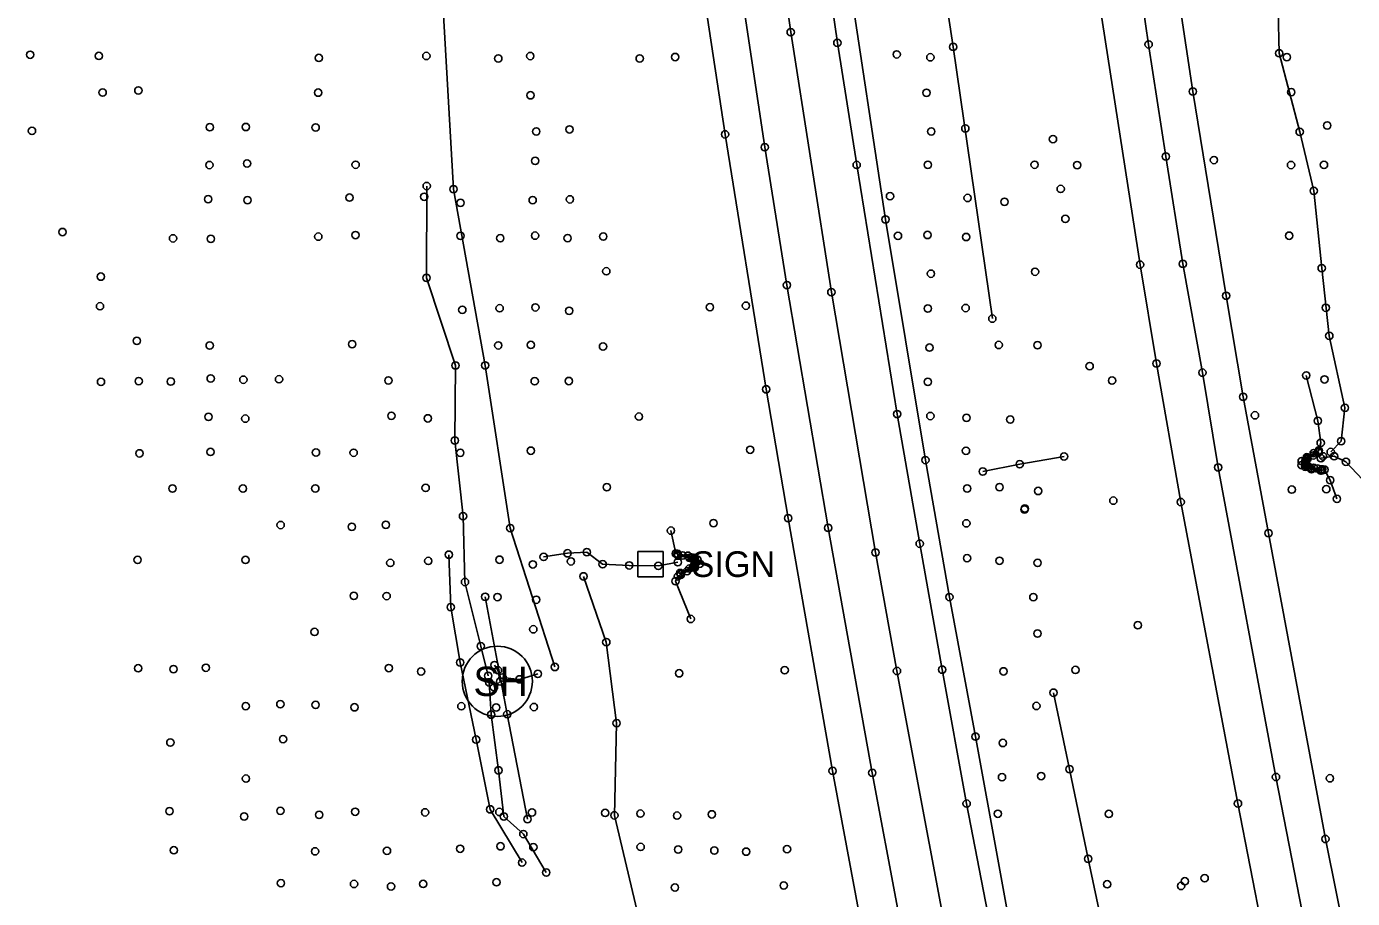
# Model space of a CAD drawing. Extents: x 20503438 to 20508873, y 7964251 to 7984667.
# Drawn here: x 20505289.4 to 20505651.7, y 7977511.9 to 7977750 of the extents above; entities that cross this region are included whole.
import ezdxf

# ---------------------------------------------------------------- set-up
doc = ezdxf.new("R2010")
doc.units = 0
for name, color, linetype in [('SurBreakLine', 7, 'Continuous'), ('SurConcreteSlab', 7, 'Continuous'), ('SurDikeDam', 7, 'Continuous'), ('SurDrainageArrowDown', 7, 'Continuous'), ('SurDrainageArrowUp', 7, 'Continuous'), ('SurEdgeRoadPaved', 7, 'Continuous'), ('SurEdgeShoulderPaved', 7, 'Continuous'), ('SurFenceWire', 7, 'Continuous'), ('SurNaturalCells', 7, 'Continuous'), ('SurPointsNonDTM', 7, 'Continuous'), ('SurRoadPoints', 7, 'Continuous'), ('SurSurveyPoints', 7, 'Continuous')]:
    doc.layers.add(name, color=color, linetype=linetype)

msp = doc.modelspace()

# ---------------------------------------------------------------- linework, layer by layer
at = {"layer": 'SurBreakLine'}
for points in [[(20505702.74, 7977172.96), (20505693.54, 7977209.72), (20505685.2, 7977243.09), (20505678.98, 7977268.67), (20505668.45, 7977311.76), (20505659.77, 7977349.39), (20505643.32, 7977423.52), (20505636.94, 7977453.6), (20505630.47, 7977485.89), (20505620.43, 7977537.78), (20505604.78, 7977620.13), (20505598.18, 7977657.94), (20505593.67, 7977684.94), (20505582.73, 7977755.2), (20505579.38, 7977777.93), (20505577.33, 7977791.98), (20505571.32, 7977833.65), (20505567.32, 7977861.89), (20505560.98, 7977909.63), (20505556.82, 7977943.96), (20505552.87, 7977978.47), (20505546.05, 7978045.7)], [(20505621, 7977152.86), (20505604.98, 7977215.01), (20505590.31, 7977274.51), (20505563.53, 7977392.87), (20505556.63, 7977425.21), (20505550.12, 7977454.94), (20505544.87, 7977479.94), (20505527.25, 7977573.99), (20505521.39, 7977606.33), (20505509.32, 7977677.42), (20505498.21, 7977748.43), (20505483.28, 7977852.68), (20505478.77, 7977888.4), (20505466.7, 7977991.92), (20505463.05, 7978027.55)], [(20505647.47, 7977620.99), (20505645.62, 7977626.09), (20505644.06, 7977628.96), (20505643.01, 7977628.73), (20505640.51, 7977629.08), (20505638.82, 7977629.74), (20505637.81, 7977630.2), (20505637.84, 7977631.3), (20505639.26, 7977632.34), (20505641.12, 7977633.5), (20505642.49, 7977634.2), (20505643.03, 7977636.27), (20505642.26, 7977642.28), (20505639.09, 7977654.7)], [(20505465.49, 7977612.31), (20505466.84, 7977606.05), (20505467.31, 7977605.99), (20505470.16, 7977605.47), (20505472.04, 7977604.9), (20505472.78, 7977604.33), (20505473.39, 7977603.28), (20505472.04, 7977602.24), (20505468.21, 7977600.3), (20505467.4, 7977599.82), (20505466.76, 7977598.5), (20505470.9, 7977588.19)], [(20505404.8, 7977605.75), (20505405.32, 7977591.43), (20505407.9, 7977576.32), (20505412.25, 7977555.25), (20505416.09, 7977536.21), (20505424.81, 7977521.66)], [(20505417.14, 7977569.55), (20505418.82, 7977571.12), (20505418.23, 7977574.18), (20505417.3, 7977575.6)], [(20505429.11, 7977573.2), (20505424.11, 7977571.71), (20505419.51, 7977572.18)]]:
    msp.add_lwpolyline(points, dxfattribs=at)
at = {"layer": 'SurConcreteSlab'}
for points in [[(20505643.39, 7977629.05), (20505643.23, 7977628.73), (20505640.36, 7977629.38), (20505639.46, 7977629.72), (20505638.96, 7977630.23), (20505638.77, 7977630.71), (20505638.85, 7977631.5), (20505639.32, 7977632.11), (20505642.33, 7977633.87), (20505642.48, 7977633.61), (20505641.03, 7977632.86), (20505639.43, 7977631.95), (20505639.01, 7977631.33), (20505638.99, 7977631.06), (20505639.01, 7977630.36), (20505639.67, 7977629.84), (20505641.1, 7977629.49), (20505642.12, 7977629.27)], [(20505467.42, 7977605.48), (20505470.56, 7977604.91), (20505471.47, 7977604.61), (20505471.85, 7977604.25), (20505472.06, 7977603.44), (20505471.76, 7977602.7), (20505470.5, 7977601.95), (20505468.03, 7977600.74), (20505468.21, 7977600.4), (20505469.86, 7977601.22), (20505471.5, 7977602.34), (20505472.03, 7977602.74), (20505472.16, 7977603.41), (20505472.05, 7977604.07), (20505471.79, 7977604.59), (20505471.13, 7977604.99), (20505468.69, 7977605.54), (20505467.33, 7977605.79)]]:
    msp.add_lwpolyline(points, close=True, dxfattribs=at)
at = {"layer": 'SurDikeDam'}
msp.add_lwpolyline([(20505550.69, 7977628.45), (20505560.79, 7977630.46), (20505572.91, 7977632.56)], dxfattribs=at)
at = {"layer": 'SurDrainageArrowDown'}
for points in [[(20505397.06, 7977881.61), (20505401.42, 7977854.15), (20505399.21, 7977831.29), (20505394.68, 7977816.75), (20505398.07, 7977791.52), (20505403.18, 7977756.31), (20505406.08, 7977705.57), (20505414.75, 7977657.44), (20505421.59, 7977613), (20505433.78, 7977575.08)], [(20505748.21, 7977193.29), (20505742.63, 7977213.06), (20505736.52, 7977234.9), (20505725.99, 7977280.52), (20505713.88, 7977327.5), (20505706.79, 7977347.37), (20505703.26, 7977372.92), (20505698.22, 7977399.33), (20505687.89, 7977446.43), (20505678.89, 7977496.64), (20505669.89, 7977547.69), (20505664.57, 7977573.19), (20505657.6, 7977599.18), (20505657.57, 7977623.02), (20505649.94, 7977631.12), (20505646.7, 7977632.62), (20505643.09, 7977632.08)], [(20505467.36, 7977603.7), (20505462.05, 7977602.69), (20505454.1, 7977602.82), (20505446.83, 7977603.14), (20505442.51, 7977606.44), (20505437.25, 7977606.12), (20505430.71, 7977605.14)], [(20505431.43, 7977518.95), (20505425.16, 7977529.46), (20505419.84, 7977534.25), (20505418.36, 7977546.85), (20505416.39, 7977562.07), (20505415.84, 7977570.88)], [(20505643.24, 7977229.57), (20505637.82, 7977253.97), (20505632.4, 7977278.37), (20505626.97, 7977302.78), (20505621.55, 7977327.18), (20505616.12, 7977351.59), (20505610.7, 7977375.99), (20505605.27, 7977400.4), (20505600.04, 7977424.84), (20505594.91, 7977449.31), (20505589.78, 7977473.78), (20505584.65, 7977498.25), (20505579.51, 7977522.71), (20505574.38, 7977547.18), (20505570, 7977568.06)]]:
    msp.add_lwpolyline(points, dxfattribs=at)
at = {"layer": 'SurDrainageArrowUp'}
for points in [[(20505474.88, 7978262.46), (20505478.99, 7978261.36), (20505482.21, 7978256.52), (20505486.17, 7978242.38), (20505487.91, 7978215.78), (20505489.93, 7978188.71), (20505495.31, 7978138.74), (20505498.58, 7978086.73), (20505503.22, 7978036.77), (20505509.44, 7977986.63), (20505514.32, 7977937.98), (20505520.92, 7977890), (20505527.82, 7977841.73), (20505542.62, 7977744.41), (20505553.31, 7977670.21)], [(20505645.76, 7977633.8), (20505648.64, 7977636.75), (20505649.66, 7977645.85), (20505645.38, 7977665.53), (20505643.3, 7977683.97), (20505641.13, 7977705.1), (20505637.29, 7977721.21), (20505631.69, 7977742.67), (20505631.11, 7977766.07), (20505627.11, 7977793.04), (20505625.06, 7977817.31), (20505619.53, 7977842.17), (20505617.3, 7977864.92), (20505613.95, 7977892.53), (20505608.5, 7977918.86), (20505604.09, 7977945.74), (20505602.24, 7977974.48), (20505599.16, 7977998.23)], [(20505415.56, 7977572.66), (20505413.52, 7977580.76), (20505409.22, 7977598.28), (20505408.68, 7977616.25), (20505406.45, 7977636.92), (20505406.61, 7977657.41), (20505398.72, 7977681.34), (20505398.75, 7977706.42)], [(20505441.58, 7977599.83), (20505447.83, 7977581.87), (20505450.65, 7977559.76), (20505450.04, 7977534.57), (20505456.22, 7977508.44), (20505457.64, 7977486.03), (20505466.52, 7977459.64), (20505477.85, 7977428.39), (20505482.66, 7977408.47), (20505486.85, 7977381.17), (20505484.36, 7977356.21), (20505484.49, 7977331.46), (20505490.08, 7977296.7), (20505493.03, 7977278)]]:
    msp.add_lwpolyline(points, dxfattribs=at)
at = {"layer": 'SurEdgeRoadPaved'}
for points in [[(20505715.52, 7977170.61), (20505707.28, 7977202.25), (20505695, 7977252.29), (20505688.95, 7977277.6), (20505681.24, 7977308.63), (20505674.56, 7977337.27), (20505662.88, 7977388.71), (20505652.12, 7977438.53), (20505640.92, 7977493.31), (20505630.81, 7977545.04), (20505615.01, 7977629.59), (20505610.71, 7977655.46), (20505605.37, 7977685.15), (20505600.73, 7977714.49), (20505596.02, 7977745.1), (20505594.32, 7977756.34), (20505593.89, 7977759.15), (20505593.04, 7977764.76), (20505584.32, 7977824.64), (20505577.34, 7977875.08), (20505570.43, 7977929.81), (20505566.3, 7977965.9), (20505560.41, 7978020.83)], [(20505624.63, 7977187.2), (20505615.58, 7977223), (20505606.62, 7977259.66), (20505597.81, 7977296.68), (20505589.63, 7977332.14), (20505573.81, 7977402.79), (20505559.4, 7977470.78), (20505552.63, 7977504.94), (20505546.29, 7977537.77), (20505539.58, 7977574.35), (20505533.46, 7977608.75), (20505527.3, 7977644.15), (20505516.24, 7977712.18), (20505510.96, 7977745.54), (20505501.31, 7977811.8), (20505496.38, 7977847.32), (20505492.39, 7977879.09), (20505484.78, 7977942.17), (20505477.37, 7978006.84)], [(20505601.04, 7977184.16), (20505592.64, 7977217.57), (20505583.13, 7977256.03), (20505574.67, 7977291.27), (20505566.25, 7977327.77), (20505557.96, 7977364.71), (20505543.09, 7977432.36), (20505534.48, 7977473.22), (20505527.49, 7977508.89), (20505520.5, 7977546.16), (20505508.44, 7977613.06), (20505497.19, 7977679.37), (20505491.12, 7977717.01), (20505485.69, 7977753.34), (20505476.1, 7977820.74), (20505471.46, 7977854.08), (20505467.12, 7977888.06), (20505463.18, 7977920.65), (20505454.58, 7977996.31)]]:
    msp.add_lwpolyline(points, dxfattribs=at)
at = {"layer": 'SurEdgeShoulderPaved'}
for points in [[(20505601.72, 7977139.15), (20505583.71, 7977209.07), (20505575.33, 7977242.93), (20505565.57, 7977283.29), (20505550.94, 7977346.79), (20505536.84, 7977411.29), (20505530.41, 7977441.51), (20505522.43, 7977478.43), (20505509.67, 7977546.7), (20505497.51, 7977615.71), (20505491.52, 7977650.91), (20505480.28, 7977720.53), (20505474.86, 7977756.43), (20505470.13, 7977789.88), (20505464.4, 7977828.65), (20505459.75, 7977863.94), (20505455.67, 7977897.35), (20505450.99, 7977936.46), (20505443.13, 7978005.6)], [(20505641.05, 7977146.39), (20505623.31, 7977215.43), (20505614.62, 7977249.64), (20505606.42, 7977284.19), (20505597.79, 7977321.49), (20505583.89, 7977382.89), (20505576.25, 7977417.57), (20505568.92, 7977452.29), (20505561.28, 7977487.06), (20505548.69, 7977556.07), (20505541.57, 7977594.18), (20505535.02, 7977631.59), (20505524.12, 7977697.3), (20505514.01, 7977764.14), (20505504.07, 7977833.33), (20505499.51, 7977867.01), (20505491.05, 7977936.71), (20505486.93, 7977972.52), (20505483.11, 7978007.2)], [(20505723.21, 7977180.31), (20505717.62, 7977201.63), (20505713.5, 7977218.69), (20505707.95, 7977241.67), (20505684.42, 7977338.91), (20505679.97, 7977358.5), (20505678.06, 7977366.89), (20505670.55, 7977401.95), (20505659.55, 7977452.63), (20505644.31, 7977528.11), (20505628.78, 7977611.61), (20505621.83, 7977648.85), (20505617.19, 7977676.46), (20505608.11, 7977732.23), (20505604.47, 7977756.49), (20505597.82, 7977801.87), (20505586.54, 7977881.71), (20505582.49, 7977914.7), (20505579.6, 7977937.96), (20505576.26, 7977966.69), (20505572.62, 7978000.58)]]:
    msp.add_lwpolyline(points, dxfattribs=at)
at = {"layer": 'SurFenceWire'}
msp.add_lwpolyline([(20505414.75, 7977594.26), (20505420.77, 7977562.17), (20505426.29, 7977533.54)], dxfattribs=at)
at = {"layer": 'SurNaturalCells'}
msp.add_circle((20505418.04, 7977571.17), 9.59, dxfattribs=at)
at = {"layer": 'SurPointsNonDTM'}
for centre in [(20505562.17, 7977618.34), (20505414.75, 7977594.26), (20505420.77, 7977562.17), (20505426.29, 7977533.54)]:
    msp.add_circle(centre, 1, dxfattribs=at)
at = {"layer": 'SurRoadPoints'}
msp.add_lwpolyline([(20505459.91, 7977599.74), (20505459.91, 7977599.74), (20505463.34, 7977599.74), (20505463.34, 7977606.6), (20505456.48, 7977606.6), (20505456.48, 7977599.74), (20505459.91, 7977599.74)], dxfattribs=at)
at = {"layer": 'SurSurveyPoints'}
for centre in [(20505498.21, 7977748.43), (20505290.41, 7977742.28), (20505510.96, 7977745.54), (20505527.18, 7977742.37), (20505542.62, 7977744.41), (20505596.02, 7977745.1), (20505631.69, 7977742.67), (20505309.18, 7977741.94), (20505369.29, 7977741.4), (20505398.66, 7977741.93), (20505418.32, 7977741.25), (20505427.06, 7977741.92), (20505456.95, 7977741.25), (20505466.64, 7977741.65), (20505536.37, 7977741.57), (20505633.78, 7977741.62), (20505310.21, 7977731.94), (20505319.97, 7977732.52), (20505369.1, 7977731.92), (20505535.34, 7977731.89), (20505608.11, 7977732.23), (20505634.99, 7977732.07), (20505427.12, 7977731.19), (20505290.9, 7977721.47), (20505339.48, 7977722.47), (20505349.35, 7977722.54), (20505368.41, 7977722.41), (20505428.7, 7977721.32), (20505437.79, 7977721.89), (20505480.28, 7977720.53), (20505536.63, 7977721.32), (20505545.93, 7977722.15), (20505637.29, 7977721.21), (20505644.82, 7977722.95), (20505491.12, 7977717.01), (20505569.88, 7977719.22), (20505428.4, 7977713.29), (20505600.73, 7977714.49), (20505613.86, 7977713.51), (20505339.38, 7977712.16), (20505349.67, 7977712.58), (20505379.34, 7977712.24), (20505516.24, 7977712.18), (20505535.7, 7977712.22), (20505564.86, 7977712.24), (20505576.47, 7977712.14), (20505634.92, 7977712.16), (20505643.93, 7977712.19), (20505398.75, 7977706.42), (20505339.03, 7977702.82), (20505349.81, 7977702.56), (20505377.67, 7977703.26), (20505398.07, 7977703.5), (20505406.08, 7977705.57), (20505427.71, 7977702.57), (20505437.9, 7977702.78), (20505525.35, 7977703.63), (20505546.55, 7977703.16), (20505571.99, 7977705.62), (20505641.13, 7977705.1), (20505408.01, 7977701.83), (20505556.64, 7977702.12), (20505524.12, 7977697.3), (20505573.26, 7977697.46), (20505299.23, 7977693.86), (20505329.44, 7977692.13), (20505339.78, 7977691.99), (20505369.14, 7977692.6), (20505379.32, 7977693.03), (20505408.01, 7977692.81), (20505418.86, 7977692.18), (20505428.36, 7977692.87), (20505437.26, 7977692.19), (20505447, 7977692.62), (20505527.53, 7977692.81), (20505535.6, 7977693.05), (20505546.15, 7977692.5), (20505634.43, 7977692.86), (20505593.67, 7977684.94), (20505605.37, 7977685.15), (20505309.7, 7977681.67), (20505398.72, 7977681.34), (20505447.83, 7977683.14), (20505536.53, 7977682.48), (20505564.98, 7977683.02), (20505643.3, 7977683.97), (20505497.19, 7977679.37), (20505509.32, 7977677.42), (20505309.49, 7977673.58), (20505485.98, 7977673.74), (20505617.19, 7977676.46), (20505408.49, 7977672.62), (20505418.69, 7977673.04), (20505428.45, 7977673.28), (20505437.68, 7977672.36), (20505476.15, 7977673.33), (20505535.68, 7977672.97), (20505546.02, 7977673.11), (20505553.31, 7977670.21), (20505644.41, 7977673.19), (20505319.57, 7977664.13), (20505339.46, 7977662.87), (20505378.37, 7977663.22), (20505418.31, 7977662.9), (20505427.2, 7977663.02), (20505446.93, 7977662.58), (20505555.05, 7977663.01), (20505565.67, 7977662.95), (20505645.38, 7977665.53), (20505536.14, 7977662.3), (20505406.61, 7977657.41), (20505414.75, 7977657.44), (20505579.9, 7977657.23), (20505598.18, 7977657.94), (20505610.71, 7977655.46), (20505309.76, 7977652.93), (20505320.07, 7977653.14), (20505328.82, 7977653.02), (20505339.73, 7977653.87), (20505348.66, 7977653.54), (20505358.4, 7977653.65), (20505388.29, 7977653.32), (20505428.26, 7977653.11), (20505437.6, 7977653.17), (20505535.69, 7977652.94), (20505586.02, 7977653.29), (20505639.09, 7977654.7), (20505644.06, 7977653.62), (20505491.52, 7977650.91), (20505621.83, 7977648.85), (20505649.66, 7977645.85), (20505339.15, 7977643.39), (20505349.19, 7977642.9), (20505389.11, 7977643.68), (20505399.07, 7977642.98), (20505456.75, 7977643.45), (20505527.3, 7977644.15), (20505536.37, 7977643.61), (20505546.23, 7977643.12), (20505558.21, 7977642.66), (20505625.07, 7977643.81), (20505642.26, 7977642.28), (20505339.7, 7977633.81), (20505368.5, 7977633.65), (20505378.79, 7977633.59), (20505406.45, 7977636.92), (20505407.93, 7977633.58), (20505427.19, 7977634.15), (20505487.13, 7977634.41), (20505546.11, 7977634.13), (20505642.33, 7977633.87), (20505642.48, 7977633.61), (20505642.49, 7977634.2), (20505643.03, 7977636.27), (20505645.76, 7977633.8), (20505648.64, 7977636.75), (20505320.26, 7977633.42), (20505535.02, 7977631.59), (20505560.79, 7977630.46), (20505572.91, 7977632.56), (20505637.81, 7977630.2), (20505637.84, 7977631.3), (20505638.77, 7977630.71), (20505638.85, 7977631.5), (20505638.96, 7977630.23), (20505638.99, 7977631.06), (20505639.01, 7977631.33), (20505639.01, 7977630.36), (20505639.26, 7977632.34), (20505639.32, 7977632.11), (20505639.43, 7977631.95), (20505641.03, 7977632.86), (20505641.12, 7977633.5), (20505643.09, 7977632.08), (20505643.66, 7977632.6), (20505646.7, 7977632.62), (20505649.94, 7977631.12), (20505550.69, 7977628.45), (20505615.01, 7977629.59), (20505638.82, 7977629.74), (20505639.46, 7977629.72), (20505639.67, 7977629.84), (20505640.36, 7977629.38), (20505640.51, 7977629.08), (20505641.1, 7977629.49), (20505642.12, 7977629.27), (20505643.01, 7977628.73), (20505643.23, 7977628.73), (20505643.39, 7977629.05), (20505644.06, 7977628.96), (20505329.3, 7977623.82), (20505348.54, 7977623.8), (20505368.32, 7977623.83), (20505398.47, 7977623.98), (20505447.96, 7977624.18), (20505546.43, 7977623.84), (20505555.29, 7977624.19), (20505565.82, 7977623.15), (20505635.12, 7977623.52), (20505644.56, 7977623.65), (20505645.62, 7977626.09), (20505586.37, 7977620.51), (20505604.78, 7977620.13), (20505647.47, 7977620.99), (20505408.68, 7977616.25), (20505497.51, 7977615.71), (20505562.09, 7977618.09), (20505358.85, 7977613.85), (20505378.29, 7977613.36), (20505387.58, 7977613.91), (20505421.59, 7977613), (20505465.49, 7977612.31), (20505477.1, 7977614.36), (20505508.44, 7977613.06), (20505546.21, 7977614.31), (20505533.46, 7977608.75), (20505628.78, 7977611.61), (20505404.8, 7977605.75), (20505430.71, 7977605.14), (20505437.25, 7977606.12), (20505442.51, 7977606.44), (20505466.84, 7977606.05), (20505467.31, 7977605.99), (20505467.33, 7977605.79), (20505467.42, 7977605.48), (20505468.69, 7977605.54), (20505470.16, 7977605.47), (20505470.56, 7977604.91), (20505471.13, 7977604.99), (20505471.47, 7977604.61), (20505471.79, 7977604.59), (20505472.04, 7977604.9), (20505521.39, 7977606.33), (20505546.4, 7977604.78), (20505319.76, 7977604.33), (20505349.23, 7977604.31), (20505388.81, 7977603.49), (20505399.19, 7977604.04), (20505418.63, 7977604.38), (20505427.74, 7977603.1), (20505438.17, 7977603.92), (20505446.83, 7977603.14), (20505454.1, 7977602.82), (20505462.05, 7977602.69), (20505467.36, 7977603.7), (20505469.86, 7977601.22), (20505470.5, 7977601.95), (20505471.5, 7977602.34), (20505471.76, 7977602.7), (20505471.85, 7977604.25), (20505472.03, 7977602.74), (20505472.04, 7977602.24), (20505472.05, 7977604.07), (20505472.06, 7977603.44), (20505472.16, 7977603.41), (20505472.78, 7977604.33), (20505473.39, 7977603.28), (20505555.27, 7977604.1), (20505565.68, 7977603.51), (20505409.22, 7977598.28), (20505441.58, 7977599.83), (20505466.76, 7977598.5), (20505467.4, 7977599.82), (20505468.03, 7977600.74), (20505468.21, 7977600.4), (20505468.21, 7977600.3), (20505378.83, 7977594.5), (20505387.81, 7977594.45), (20505418.08, 7977594.18), (20505541.57, 7977594.18), (20505564.51, 7977594.16), (20505405.32, 7977591.43), (20505428.69, 7977593.45), (20505470.9, 7977588.19), (20505593.05, 7977586.48), (20505368.12, 7977584.65), (20505427.89, 7977585.37), (20505565.63, 7977584.22), (20505413.52, 7977580.76), (20505447.83, 7977581.87), (20505407.9, 7977576.32), (20505417.3, 7977575.6), (20505319.93, 7977574.73), (20505329.58, 7977574.5), (20505338.43, 7977574.88), (20505388.4, 7977574.79), (20505397.21, 7977573.84), (20505415.56, 7977572.66), (20505418.23, 7977574.18), (20505419.51, 7977572.18), (20505429.11, 7977573.2), (20505433.78, 7977575.08), (20505467.73, 7977573.35), (20505496.57, 7977574.21), (20505527.25, 7977573.99), (20505539.58, 7977574.35), (20505556.34, 7977573.89), (20505576.01, 7977574.27), (20505415.84, 7977570.88), (20505417.14, 7977569.55), (20505418.82, 7977571.12), (20505424.11, 7977571.71), (20505358.77, 7977564.91), (20505368.4, 7977564.74), (20505570, 7977568.06), (20505349.31, 7977564.39), (20505379.01, 7977564.07), (20505408.22, 7977564.35), (20505416.39, 7977562.07), (20505417.73, 7977564.02), (20505428.06, 7977564.15), (20505565.35, 7977564.43), (20505450.65, 7977559.76), (20505328.71, 7977554.45), (20505359.51, 7977555.39), (20505412.25, 7977555.25), (20505548.69, 7977556.07), (20505556.2, 7977554.33), (20505418.36, 7977546.85), (20505509.67, 7977546.7), (20505574.38, 7977547.18), (20505349.36, 7977544.6), (20505520.5, 7977546.16), (20505555.95, 7977544.97), (20505566.64, 7977545.3), (20505630.81, 7977545.04), (20505645.56, 7977544.68), (20505358.78, 7977535.8), (20505416.09, 7977536.21), (20505546.29, 7977537.77), (20505620.43, 7977537.78), (20505328.49, 7977535.69), (20505348.88, 7977534.26), (20505369.36, 7977534.69), (20505379.21, 7977535.56), (20505398.31, 7977535.38), (20505418.6, 7977535.49), (20505419.84, 7977534.25), (20505427.52, 7977535.35), (20505447.52, 7977535.23), (20505450.04, 7977534.57), (20505457.15, 7977535.04), (20505467.16, 7977534.5), (20505476.65, 7977534.84), (20505554.83, 7977535.01), (20505585.13, 7977534.95), (20505425.16, 7977529.46), (20505329.68, 7977525.03), (20505387.9, 7977524.88), (20505407.9, 7977525.45), (20505418.93, 7977526.11), (20505427.9, 7977525.87), (20505457.21, 7977525.94), (20505467.46, 7977525.23), (20505477.35, 7977524.95), (20505497.21, 7977525.34), (20505644.31, 7977528.11), (20505368.25, 7977524.74), (20505424.81, 7977521.66), (20505486.05, 7977524.65), (20505579.51, 7977522.71), (20505431.43, 7977518.95), (20505358.93, 7977516.03), (20505378.9, 7977515.83), (20505389.01, 7977515.16), (20505397.81, 7977515.84), (20505417.83, 7977516.29), (20505466.58, 7977514.85), (20505496.31, 7977515.41), (20505584.7, 7977515.75), (20505604.88, 7977515.28), (20505605.9, 7977516.56), (20505611.32, 7977517.4)]:
    msp.add_circle(centre, 1, dxfattribs=at)

# ---------------------------------------------------------------- texts
at = {"layer": 'SurNaturalCells'}
msp.add_text('SH', height=7.995, rotation=360, dxfattribs=at).set_placement((20505411.52, 7977567.17))
at = {"layer": 'SurRoadPoints'}
msp.add_text('SIGN', height=6.995, rotation=360, dxfattribs=at).set_placement((20505471.12, 7977599.67))

doc.saveas('drawing.dxf')
